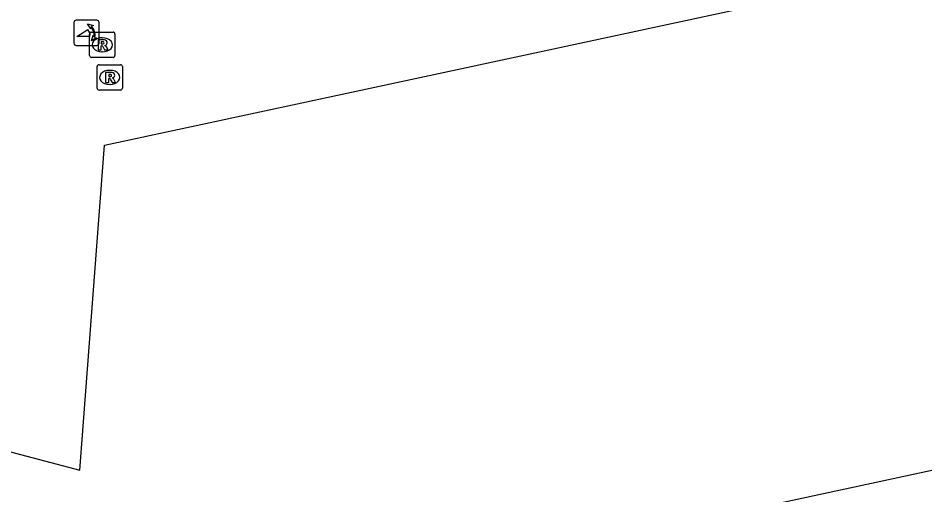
# Model space of a CAD drawing. Extents: x 163686 to 164493, y 382719 to 383870.
# Drawn here: x 164105.47 to 164141.4, y 383313.47 to 383332.35 of the extents above; entities that cross this region are included whole.
import ezdxf

# ---------------------------------------------------------------- set-up
doc = ezdxf.new("R2010")
doc.units = 0
for name, color, linetype in [('IMGEO_Pand', 7, 'Continuous'), ('IMGEO_Poller', 7, 'Continuous'), ('IMGEO_Rioolput', 7, 'Continuous')]:
    doc.layers.add(name, color=color, linetype=linetype)

msp = doc.modelspace()

# ---------------------------------------------------------------- linework, layer by layer
at = {"layer": 'IMGEO_Pand'}
for points in [[(164099.232, 383316.726), (164100.092, 383316.499), (164103.954, 383315.494), (164107.919, 383314.448), (164108.893, 383327.316), (164144.967, 383335.071), (164142.367, 383356.094), (164142.394, 383356.096)], [(164119.156, 383296.39), (164121.192, 383310.032), (164167.864, 383320.086), (164165.973, 383328.818)]]:
    msp.add_lwpolyline(points, dxfattribs=at)
at = {"layer": 'IMGEO_Poller'}
for p, q in [((164107.683, 383332.174), (164107.683, 383331.367)), ((164107.683, 383332.174), (164107.683, 383331.367)), ((164108.585, 383332.269), (164107.777, 383332.269)), ((164108.585, 383332.269), (164107.777, 383332.269)), ((164108.679, 383331.367), (164108.679, 383332.174)), ((164108.679, 383331.367), (164108.679, 383332.174)), ((164107.777, 383331.272), (164108.585, 383331.272)), ((164107.777, 383331.272), (164108.585, 383331.272))]:
    msp.add_line(p, q, dxfattribs=at)
for points in [[(164108.362, 383331.998), (164108.35, 383331.925), (164108.225, 383332.13)], [(164108.225, 383332.13), (164108.456, 383332.064), (164108.385, 383332.032)], [(164108.318, 383331.625), (164107.805, 383331.625), (164108.235, 383331.9)], [(164108.378, 383331.453), (164108.444, 383331.684), (164108.474, 383331.616)], [(164108.51, 383331.589), (164108.582, 383331.578), (164108.378, 383331.453)]]:
    msp.add_lwpolyline(points, dxfattribs=at)
for centre, radius, start, end in [((164107.777, 383332.174), 0.0946, 90, 180), ((164107.777, 383332.174), 0.0946, 90, 180), ((164108.004, 383331.685), 0.476, 351.7527, 41.1691), ((164108.004, 383331.685), 0.516, 349.3569, 42.2912), ((164108.585, 383332.174), 0.0946, 0, 90), ((164108.585, 383332.174), 0.0946, 0, 90), ((164107.99, 383331.675), 0.332, 351.3247, 42.4854), ((164107.777, 383331.367), 0.0946, 180, 270), ((164107.777, 383331.367), 0.0946, 180, 270), ((164108.585, 383331.367), 0.0946, 270, 0), ((164108.585, 383331.367), 0.0946, 270, 0)]:
    msp.add_arc(centre, radius, start, end, dxfattribs=at)
at = {"layer": 'IMGEO_Rioolput'}
for p, q in [((164108.306, 383330.87), (164108.306, 383331.722)), ((164108.381, 383331.796), (164109.233, 383331.796)), ((164108.794, 383331.576), (164108.819, 383331.576)), ((164109.307, 383331.722), (164109.307, 383330.87)), ((164108.817, 383331.016), (164108.792, 383331.016)), ((164109.233, 383330.796), (164108.381, 383330.796)), ((164108.678, 383330.505), (164109.53, 383330.505)), ((164108.603, 383329.579), (164108.603, 383330.431)), ((164109.091, 383330.285), (164109.116, 383330.285)), ((164109.604, 383330.431), (164109.604, 383329.579)), ((164109.53, 383329.505), (164108.678, 383329.505)), ((164109.114, 383329.725), (164109.089, 383329.725))]:
    msp.add_line(p, q, dxfattribs=at)
for points in [[(164108.306, 383330.87), (164108.306, 383331.722)], [(164108.381, 383331.796), (164109.233, 383331.796)], [(164109.307, 383331.722), (164109.307, 383330.87)], [(164108.895, 383331.494), (164108.643, 383331.496), (164108.643, 383331.096)], [(164108.643, 383331.096), (164108.767, 383331.096), (164108.767, 383331.258), (164108.778, 383331.258)], [(164108.821, 383331.415), (164108.767, 383331.415), (164108.767, 383331.334)], [(164108.767, 383331.334), (164108.819, 383331.334)], [(164108.825, 383331.229), (164108.896, 383331.096), (164109.036, 383331.096), (164108.971, 383331.222)], [(164109.233, 383330.796), (164108.381, 383330.796)], [(164108.678, 383330.505), (164109.53, 383330.505)], [(164108.603, 383329.579), (164108.603, 383330.431)], [(164109.192, 383330.203), (164108.94, 383330.205), (164108.94, 383329.805)], [(164109.118, 383330.124), (164109.064, 383330.124), (164109.064, 383330.043)], [(164109.604, 383330.431), (164109.604, 383329.579)], [(164108.94, 383329.805), (164109.064, 383329.805), (164109.064, 383329.967), (164109.075, 383329.967)], [(164109.064, 383330.043), (164109.116, 383330.043)], [(164109.122, 383329.938), (164109.193, 383329.805), (164109.333, 383329.805), (164109.268, 383329.931)], [(164109.53, 383329.505), (164108.678, 383329.505)]]:
    msp.add_lwpolyline(points, dxfattribs=at)
for centre, radius, start, end in [((164108.383, 383331.72), 0.0765, 91.552, 178.448), ((164108.383, 383331.72), 0.0765, 91.552, 178.448), ((164109.231, 383331.72), 0.0765, 1.552, 88.448), ((164109.231, 383331.72), 0.0765, 1.552, 88.448), ((164108.777, 383331.205), 0.0533, 26.0293, 88.6989), ((164108.803, 383331.523), 0.19, 274.7715, 282.9687), ((164108.827, 383331.319), 0.0964, 77.0061, 93.1865), ((164108.841, 383331.376), 0.0378, 276.6634, 79.6772), ((164108.894, 383331.384), 0.109, 350.3612, 89.416), ((164108.892, 383331.384), 0.112, 277.5842, 350.9817), ((164108.876, 383331.169), 0.108, 29.5134, 73.7905), ((164108.383, 383330.872), 0.0765, 181.552, 268.448), ((164108.383, 383330.872), 0.0765, 181.552, 268.448), ((164109.231, 383330.872), 0.0765, 271.552, 358.448), ((164109.231, 383330.872), 0.0765, 271.552, 358.448), ((164108.68, 383330.429), 0.0765, 91.552, 178.448), ((164108.68, 383330.429), 0.0765, 91.552, 178.448), ((164109.528, 383330.429), 0.0765, 1.552, 88.448), ((164109.528, 383330.429), 0.0765, 1.552, 88.448), ((164109.124, 383330.028), 0.0964, 77.0061, 93.1865), ((164109.138, 383330.085), 0.0378, 276.6634, 79.6772), ((164109.191, 383330.093), 0.109, 350.3612, 89.416), ((164109.074, 383329.914), 0.0533, 26.0293, 88.6989), ((164109.1, 383330.232), 0.19, 274.7715, 282.9687), ((164109.189, 383330.093), 0.112, 277.5842, 350.9817), ((164109.173, 383329.878), 0.108, 29.5134, 73.7905), ((164108.68, 383329.581), 0.0765, 181.552, 268.448), ((164108.68, 383329.581), 0.0765, 181.552, 268.448), ((164109.528, 383329.581), 0.0765, 271.552, 358.448), ((164109.528, 383329.581), 0.0765, 271.552, 358.448)]:
    msp.add_arc(centre, radius, start, end, dxfattribs=at)
for centre, major_axis, ratio, start_param, end_param in [((164108.793, 383331.296), (-0.387, 0.002), 0.722429, 4.712389, 7.853982), ((164108.818, 383331.296), (-0.39, 0.002), 0.717154, 1.570796, 4.712389), ((164109.09, 383330.005), (-0.387, 0.002), 0.722429, 4.712389, 7.853982), ((164109.115, 383330.005), (-0.39, 0.002), 0.717154, 1.570796, 4.712389)]:
    msp.add_ellipse(centre, major_axis=major_axis, ratio=ratio, start_param=start_param, end_param=end_param, dxfattribs=at)

doc.saveas('drawing.dxf')
